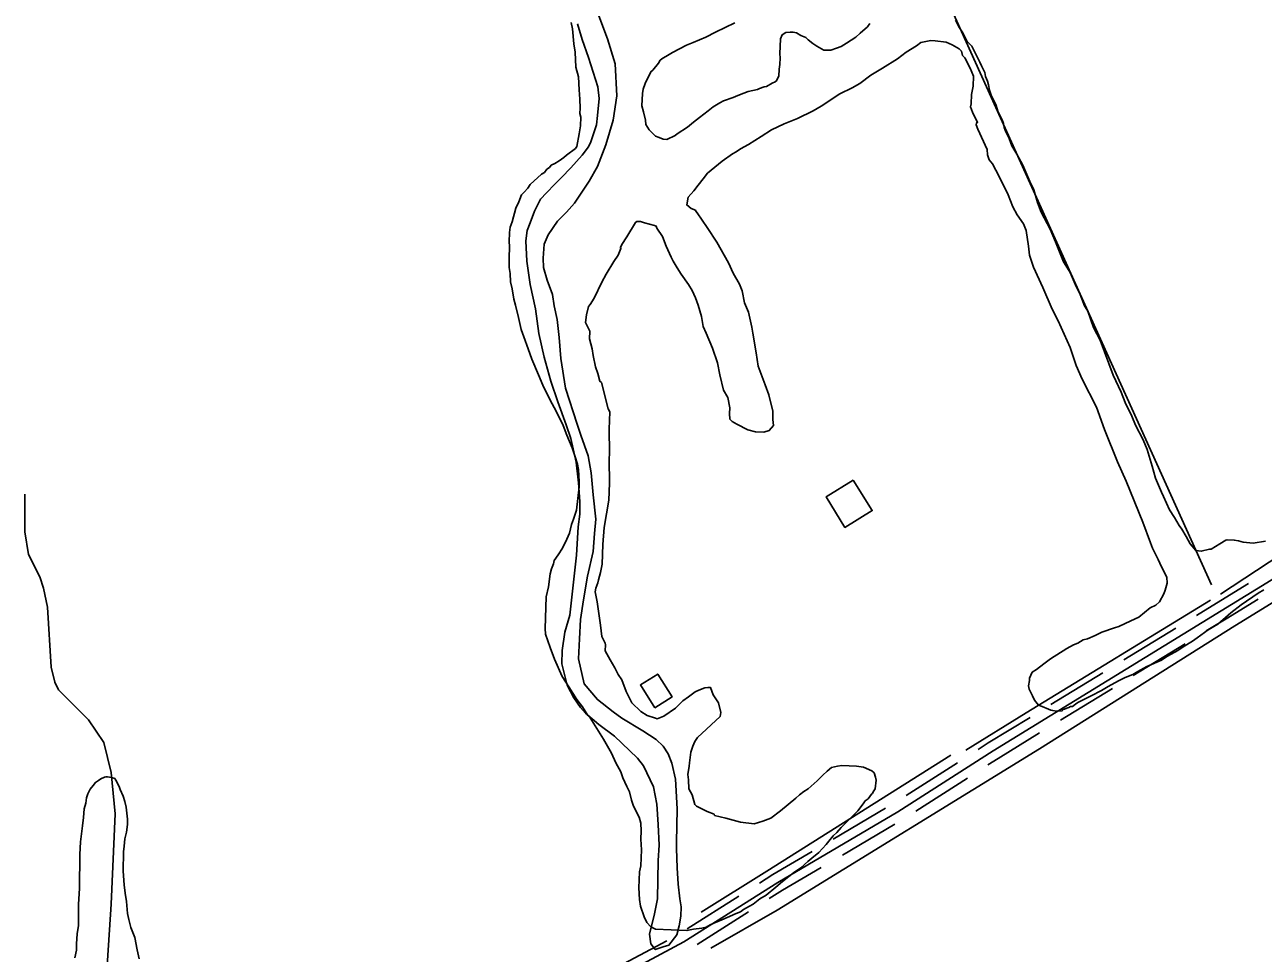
# Model space of a CAD drawing. Extents: x 3161514 to 3199414, y 831166 to 856601.
# Drawn here: x 3172870 to 3174900, y 844566 to 846087 of the extents above; entities that cross this region are included whole.
import ezdxf

# ---------------------------------------------------------------- set-up
doc = ezdxf.new("R2010")
doc.units = 0
for name, color, linetype in [('V-BLDG-OTLN', 7, 'Continuous'), ('V-ROAD-CNTR', 7, 'Continuous'), ('V-SITE-VEGE', 7, 'Continuous'), ('V-TOPO-SHOR', 7, 'Continuous')]:
    doc.layers.add(name, color=color, linetype=linetype)

msp = doc.modelspace()

# ---------------------------------------------------------------- linework, layer by layer
at = {"layer": 'V-BLDG-OTLN'}
for points in [[(3174228.2, 845341.2), (3174259.1, 845291), (3174214.5, 845263.6), (3174183.7, 845313.8)], [(3173903, 844967.9), (3173879.3, 845005.5), (3173907.5, 845023.3), (3173931.2, 844985.7)]]:
    msp.add_lwpolyline(points, close=True, dxfattribs=at)
at = {"layer": 'V-ROAD-CNTR'}
for points in [[(3177905.3, 847084), (3177905.1, 847076.9), (3177900.7, 847066.1), (3177889.9, 847050.4), (3177878.6, 847039.2), (3177522.2, 846815.6), (3177128.1, 846555.6), (3176804.2, 846351), (3176334.5, 846060), (3176072.7, 845895.1), (3175835.5, 845742.3), (3175308.6, 845419.9), (3174831.3, 845126.6), (3174457.5, 844897.6), (3174301.3, 844797.7), (3174104.2, 844681.7), (3173950.3, 844584.2), (3173792.5, 844499.6), (3173652.1, 844420.5), (3173493.3, 844322.8), (3173250.9, 844174.2)], [(3174876, 845171.7), (3174823.4, 845139.4), (3174790.8, 845119.4)], [(3174891.7, 845146.1), (3174839.1, 845113.8), (3174806.5, 845093.8)], [(3174756.7, 845098.5), (3174671.4, 845046.3)], [(3174772.4, 845072.9), (3174687.1, 845020.7)], [(3174637.3, 845025.4), (3174552, 844973.1)], [(3174653, 844999.8), (3174567.7, 844947.6)], [(3174517.9, 844952.2), (3174449.5, 844910.4), (3174432.6, 844899.5)], [(3174533.6, 844926.7), (3174465.5, 844884.9), (3174448.8, 844874.2)], [(3174398.9, 844878), (3174314.7, 844824.1)], [(3174415.1, 844852.7), (3174330.8, 844798.8)], [(3174281.2, 844803.3), (3174195, 844752.6)], [(3174296.4, 844777.4), (3174210.2, 844726.7)], [(3174160.5, 844732.3), (3174096.4, 844694.6), (3174074.3, 844680.6)], [(3174175.7, 844706.4), (3174112, 844668.9), (3174090.4, 844655.3)], [(3174040.6, 844659.2), (3173956.1, 844605.6)], [(3174056.6, 844633.8), (3173972.2, 844580.3)], [(3173922.4, 844586.3), (3173834.2, 844539)]]:
    msp.add_lwpolyline(points, dxfattribs=at)
at = {"layer": 'V-SITE-VEGE'}
for points in [[(3173672, 845637.8), (3173668.8, 845654.5), (3173666.3, 845666.2), (3173665.9, 845679.9), (3173664.3, 845689.6), (3173663.9, 845704.2), (3173664.7, 845724.6), (3173664, 845731.5), (3173664.6, 845747), (3173665.9, 845755.7), (3173669.1, 845764.3), (3173674.9, 845786.5), (3173680.1, 845796.9), (3173684.5, 845808.4), (3173688.5, 845813.1), (3173694.6, 845819.7), (3173698.7, 845825.4), (3173716.9, 845842.2), (3173721.9, 845844.9), (3173726, 845850.6), (3173730, 845853.3), (3173733, 845857.1), (3173739, 845859.8), (3173746, 845864.4), (3173753.9, 845869.9), (3173758, 845873.6), (3173773, 845884.7), (3173775.1, 845887.6), (3173778.8, 845908.8), (3173781.2, 845921.4), (3173781.8, 845935.9), (3173780.1, 845941.8), (3173780.4, 845950.6), (3173780, 845965.2), (3173778.7, 845980.8), (3173777.6, 846002.2), (3173773.3, 846017.9), (3173772.3, 846042.3), (3173769.9, 846056), (3173768, 846080.4), (3173765.5, 846091.2)], [(3174033.8, 846090.4), (3174002.1, 846075.1), (3173986.2, 846067), (3173965.5, 846058.1), (3173954.6, 846053.7), (3173931.8, 846041.9), (3173920.8, 846035.5), (3173915.9, 846032.8), (3173911.8, 846029.1), (3173908.7, 846024.3), (3173899.5, 846013), (3173896.5, 846010.2), (3173887, 845991.1), (3173883.7, 845981.5), (3173882.5, 845974.8), (3173881.7, 845954.4), (3173884.2, 845944.6), (3173887.6, 845930.8), (3173888.3, 845924), (3173893.8, 845915), (3173897.5, 845911), (3173904.1, 845904.9), (3173909.8, 845902.7), (3173916.5, 845899.6), (3173922.3, 845899.3), (3173936.2, 845905.6), (3173939.2, 845908.4), (3173956.2, 845919.4), (3173966.2, 845927.8), (3173976.2, 845935.2), (3173990.3, 845946.3), (3173998.3, 845952.8), (3174009.2, 845959.2), (3174015.2, 845962.8), (3174031, 845968), (3174038.9, 845971.6), (3174048.8, 845975.1), (3174055.7, 845977.8), (3174071.4, 845981), (3174074.3, 845982.9), (3174082.2, 845985.5), (3174086.1, 845986.3), (3174095.1, 845991.8), (3174100, 845993.5), (3174102.1, 845995.4), (3174103.1, 845998.3)], [(3174395.7, 846094.8), (3174401.1, 846083.9), (3174407.5, 846073.9), (3174414.7, 846060.1), (3174422.2, 846052), (3174428.5, 846040.1), (3174435.8, 846026.2), (3174438.5, 846020.2), (3174443.9, 846009.3), (3174444.6, 846002.5), (3174448.2, 845994.6), (3174449.9, 845988.7), (3174451.5, 845979.9), (3174454.1, 845972), (3174462.2, 845955.1), (3174465.7, 845944.3), (3174472, 845931.4), (3174474.6, 845925.5), (3174475.3, 845918.7), (3174478, 845911.7), (3174483.4, 845900.8), (3174487.8, 845889), (3174496, 845875.1), (3174506, 845857.2), (3174517.6, 845830.5), (3174523.9, 845816.6), (3174529.9, 845796), (3174536.1, 845780.2), (3174550.6, 845752.4), (3174559.5, 845731.6), (3174572.8, 845699), (3174583.8, 845681.1), (3174593.6, 845658.3), (3174599.9, 845645.5), (3174606.9, 845626.7), (3174612.4, 845617.7), (3174622.1, 845591.1), (3174632.9, 845570.3), (3174654, 845513.1), (3174667.5, 845485.3), (3174673.7, 845468.5), (3174684.5, 845445.8), (3174690.7, 845430.9), (3174703.4, 845407.1), (3174709.6, 845391.3), (3174718.2, 845363.7), (3174723.3, 845344.1)], [(3174103.1, 845998.3), (3174106.2, 846003), (3174106.7, 846014.7), (3174108, 846022.4), (3174108.4, 846033.1), (3174107.7, 846039.9), (3174108.6, 846064.2), (3174111.8, 846070.9), (3174117.8, 846074.5), (3174124.6, 846075.2), (3174129.5, 846075), (3174135.2, 846073.8), (3174141.9, 846069.7), (3174150.5, 846066.4), (3174154.2, 846062.4), (3174161.8, 846056.3), (3174168.4, 846052.1), (3174179.9, 846045.9), (3174191.5, 846045.4), (3174200.4, 846048.9), (3174208.3, 846051.6), (3174217.2, 846057), (3174232.2, 846067.2), (3174239.3, 846073.7), (3174251.3, 846083.9), (3174255.5, 846089.6)], [(3174421.4, 845957.7), (3174422.1, 845973.2), (3174424.5, 845986.7), (3174425.2, 846003.3), (3174419.8, 846016.1), (3174410.8, 846033), (3174407, 846037), (3174405.4, 846043.9), (3174401.6, 846047.9), (3174390.2, 846054.2), (3174380.6, 846058.5), (3174362.3, 846061.1), (3174355.5, 846061.4), (3174338.8, 846058.1), (3174331.8, 846052.6), (3174314.9, 846042.6), (3174300.8, 846031.4), (3174275.9, 846015.9), (3174257, 846004.9), (3174239, 845991.1), (3174226.1, 845983.8), (3174206.2, 845973.9), (3174175.3, 845953.7), (3174162.4, 845946.4), (3174136.6, 845933.8), (3174114.9, 845924.9), (3174094.1, 845915), (3174077.1, 845904), (3174056.2, 845891.2), (3174043.3, 845883.9), (3174036.3, 845879.3), (3174030.3, 845875.7), (3174013.3, 845863.7), (3173989.2, 845844.2), (3173982, 845834.8), (3173973.9, 845824.4), (3173966.7, 845815), (3173957.5, 845804.6), (3173955.1, 845792.1), (3173962.6, 845786), (3173969.4, 845783.7), (3173970.3, 845781.8), (3173972.1, 845778.8), (3173988.7, 845754.8), (3174004.3, 845730.9), (3174023.4, 845697.1), (3174031.5, 845680.2), (3174041.5, 845662.3), (3174045.9, 845651.5), (3174050, 845631.8), (3174056.2, 845616.1), (3174062, 845591.5), (3174063.6, 845581.7), (3174069.1, 845549.4), (3174072.2, 845527.9), (3174083.6, 845497.3), (3174089.8, 845480.6), (3174096.5, 845454), (3174096, 845440.5), (3174097.6, 845430.7), (3174090.4, 845422.2), (3174081.6, 845419.6), (3174068, 845420.2), (3174055.5, 845423.6), (3174037.4, 845433), (3174029.8, 845437.2), (3174026, 845441.2), (3174025.4, 845450), (3174025.8, 845459.7), (3174022.5, 845476.4), (3174015.2, 845488.3), (3174009.4, 845513.8), (3174005.3, 845533.4), (3173997.5, 845557.1), (3173986.8, 845581.8), (3173982.3, 845592.7), (3173979.1, 845609.3), (3173974, 845628), (3173969.6, 845639.8), (3173964.2, 845651.7), (3173957.8, 845661.7), (3173945.8, 845678.7), (3173939.4, 845688.7), (3173933, 845699.6), (3173929.4, 845706.5), (3173921.4, 845724.4), (3173915.2, 845740.2), (3173906, 845754.1), (3173905.1, 845757.1), (3173902.3, 845758.2), (3173885.9, 845762.7), (3173879.2, 845764.9), (3173873.4, 845765.1), (3173871.3, 845763.3), (3173856.8, 845739.5), (3173848.5, 845727.2), (3173846.4, 845722.4), (3173847.3, 845720.4), (3173843, 845709.9), (3173835.8, 845699.5), (3173823.3, 845678.6)], [(3174900.9, 845161.2), (3174892, 845155.7), (3174864, 845136.4), (3174846.9, 845123.4), (3174825.8, 845104.8), (3174809.9, 845095.7), (3174791.9, 845082.8), (3174783.9, 845077.3), (3174769, 845068.1), (3174759.9, 845061.7), (3174743.1, 845052.6), (3174733.1, 845046.2), (3174709.3, 845035.5), (3174694.4, 845027.3), (3174686.5, 845022.7), (3174673.6, 845017.4), (3174662.7, 845012), (3174645.8, 845002.9), (3174634.9, 844996.5), (3174618, 844987.5), (3174609.1, 844983), (3174596.2, 844976.7), (3174592.2, 844973.9), (3174587.2, 844970.2), (3174584.3, 844970.3), (3174581.3, 844968.5), (3174578.4, 844967.6), (3174574.4, 844965.8), (3174571.4, 844965), (3174570.4, 844963.1), (3174561.6, 844962.4), (3174554.9, 844963.7), (3174552, 844963.8), (3174548.1, 844965.9), (3174537.6, 844970.2), (3174531.9, 844972.4), (3174525.4, 844980.4), (3174521.8, 844987.3), (3174516.3, 844998.2), (3174515.6, 845004.1), (3174516.9, 845012.8), (3174517.1, 845016.7), (3174521.3, 845026.2), (3174528.3, 845030.8), (3174540.3, 845040.1), (3174551.4, 845048.4), (3174578.3, 845064.9), (3174589.2, 845071.2), (3174596.1, 845073.9), (3174605.1, 845079.4), (3174611.9, 845081.1), (3174624.8, 845086.4), (3174635.7, 845091.8), (3174656.4, 845098.8), (3174663.3, 845101.4), (3174683.1, 845110.4), (3174696, 845116.7), (3174715, 845131.5), (3174723.9, 845136), (3174730, 845141.6), (3174737.3, 845154.9), (3174739.5, 845160.7), (3174742.9, 845172.2), (3174742.3, 845182), (3174733.2, 845198.8), (3174727.8, 845210.7), (3174718.8, 845229.5), (3174715.3, 845238.4), (3174703, 845272), (3174675.5, 845339.2), (3174661.1, 845370.8), (3174639.9, 845424.2), (3174626.7, 845460.6), (3174603.2, 845506.3), (3174593.4, 845529), (3174583.9, 845558.6), (3174564.1, 845602.1), (3174554.2, 845621), (3174539, 845656.6), (3174523.8, 845690.2), (3174516.8, 845709.9), (3174515.4, 845724.6), (3174511.6, 845750), (3174507.1, 845760.9), (3174497, 845775.9), (3174489.7, 845788.8), (3174481.8, 845808.5), (3174475.5, 845822.4), (3174462, 845849.2), (3174456.5, 845859.1), (3174450.9, 845866.1), (3174448.3, 845874), (3174447.7, 845882.8), (3174432.5, 845916.4), (3174429.8, 845923.3), (3174429.9, 845926.3), (3174431.9, 845927.2), (3174423.8, 845944), (3174420.3, 845952.9), (3174421.4, 845957.7)], [(3173823.3, 845678.6), (3173816, 845665.3), (3173803.3, 845639.5), (3173797.1, 845629), (3173794, 845625.3), (3173790.6, 845611.8), (3173789.1, 845599.2), (3173796.4, 845585.3), (3173795.9, 845572.7), (3173800.1, 845556), (3173801.6, 845545.3), (3173805.7, 845526.6), (3173809.2, 845515.8), (3173812.6, 845503), (3173815.4, 845501), (3173826.4, 845457.8), (3173829.1, 845452.8), (3173828, 845424.6), (3173828.4, 845385.7), (3173828, 845375), (3173828.5, 845336.1), (3173827.4, 845308), (3173819.8, 845263.6), (3173817.7, 845235.4), (3173816.5, 845203.4), (3173814, 845189.9), (3173810.6, 845177.4), (3173809.5, 845172.6), (3173806.2, 845163.9), (3173805, 845158.1), (3173808.3, 845141.5), (3173813.6, 845103.4), (3173815.8, 845084.8), (3173821.2, 845073.9), (3173822, 845070.9), (3173821.7, 845061.2), (3173829.8, 845046.3), (3173837.1, 845033.4), (3173842.5, 845022.5), (3173849, 845013.5), (3173856, 844994.8), (3173865, 844975.9), (3173880, 844961.7), (3173890.5, 844955.5), (3173903.9, 844951.1), (3173906.8, 844950), (3173917.6, 844954.4), (3173936.6, 844967.3), (3173944.7, 844975.7), (3173948.8, 844979.5), (3173957.8, 844985.9), (3173968.8, 844994.3), (3173974.7, 844996.9), (3173984.6, 845000.4), (3173989.5, 845001.2), (3173994.3, 845001), (3173998.7, 844989.2), (3174007, 844976.2), (3174011.2, 844960.5), (3174010, 844953.8), (3173972.7, 844919.2), (3173968.5, 844912.6), (3173965.3, 844904.9), (3173962, 844895.3), (3173959.4, 844877.9), (3173959.2, 844872.1), (3173956.7, 844858.6), (3173958.3, 844849.8), (3173958.7, 844835.2), (3173964.2, 844825.3), (3173968.4, 844809.5), (3173971.2, 844806.5), (3173988.4, 844798.1), (3173999.9, 844793.7), (3174000.8, 844791.7), (3174019.1, 844787.1), (3174043.1, 844780.4), (3174065.4, 844777.6), (3174080.1, 844781.9), (3174093, 844787.2), (3174109, 844799.2), (3174134.1, 844819.6), (3174140.1, 844825.2), (3174147.2, 844830.8), (3174154.1, 844835.4), (3174164.2, 844843.7), (3174169.2, 844848.4), (3174178.4, 844857.8), (3174185.4, 844864.3), (3174192.4, 844869.9), (3174202.3, 844872.4), (3174209.1, 844873.1), (3174233.4, 844872.1), (3174245, 844870.7), (3174258.3, 844864.4), (3174262.1, 844861.3), (3174264.8, 844854.4), (3174265.5, 844849.5), (3174264, 844835), (3174260.9, 844830.2), (3174259.8, 844827.4)], [(3174259.8, 844827.4), (3174257.8, 844826.5), (3174252.7, 844818.9), (3174247.7, 844815.2), (3174245.6, 844812.4), (3174242.6, 844808.6), (3174235.4, 844799.1), (3174226.3, 844789.8), (3174215.1, 844778.5), (3174208.1, 844772), (3174200.9, 844763.5), (3174194.9, 844757.9), (3174187.8, 844749.5), (3174183.6, 844743.8), (3174171.5, 844730.7), (3174160.4, 844721.4), (3174153.4, 844715.8), (3174142.3, 844705.5), (3174130.3, 844697.3), (3174112.3, 844683.4), (3174101.2, 844674.1), (3174085.1, 844661.1), (3174075.2, 844654.7), (3174064.2, 844646.4), (3174058.2, 844642.7), (3174048.2, 844637.3), (3174043.2, 844633.6), (3174033.4, 844630), (3174030.4, 844628.2), (3174012.6, 844620.2), (3173999.7, 844614.8), (3173993.8, 844612.1), (3173986.8, 844608.5), (3173980, 844606.8), (3173966.3, 844605.4), (3173955.5, 844602.9), (3173904.1, 844604.9), (3173896.4, 844609.1), (3173889.9, 844616.2), (3173885.4, 844625.1), (3173879.3, 844642.8), (3173877.7, 844653.6), (3173876.6, 844673.1), (3173877.6, 844699.3), (3173879.9, 844708.9), (3173880.9, 844735.2), (3173879.7, 844752.7), (3173880.2, 844766.3), (3173879.7, 844779), (3173877.2, 844788.8), (3173868.1, 844806.6), (3173864.6, 844816.5), (3173861.3, 844830.2), (3173856.8, 844839.2), (3173850.5, 844853), (3173847, 844862.9), (3173838.8, 844877.8), (3173831.7, 844893.6), (3173818.9, 844916.5), (3173797, 844951.4), (3173793.2, 844955.4), (3173784.1, 844969.4), (3173774.8, 844981.4), (3173762, 845002.3), (3173751, 845019.3), (3173738.5, 845047.9), (3173731.4, 845066.7), (3173723.5, 845088.4), (3173722.9, 845098.1), (3173724.9, 845149.6), (3173728.5, 845166), (3173731.3, 845187.3), (3173733.6, 845195.9), (3173736.8, 845203.6), (3173738, 845209.4), (3173744.2, 845218.8), (3173751.4, 845229.3), (3173758.8, 845244.5), (3173763, 845254.1), (3173766.5, 845268.5), (3173769.8, 845277.2), (3173774.2, 845291.6), (3173778.6, 845330.3), (3173779, 845338.1), (3173777.8, 845358.5), (3173776.2, 845367.3), (3173771.9, 845381.1), (3173767.5, 845393.9), (3173758.6, 845414.7), (3173752.4, 845430.5), (3173740.7, 845455.3), (3173731.6, 845471.2), (3173719, 845496.9), (3173711.9, 845513.7), (3173701.2, 845539.4), (3173695.1, 845556.2), (3173688.1, 845575.9), (3173683.7, 845587.8), (3173679.6, 845607.4), (3173674.5, 845628), (3173672, 845637.8)], [(3174723.3, 845344.1), (3174733.1, 845321.4), (3174736.7, 845314.4), (3174746.6, 845292.6), (3174754.8, 845279.7), (3174762.1, 845266.8), (3174766.7, 845260.7), (3174774, 845248.8), (3174780.4, 845236.9), (3174789.7, 845225.8), (3174798.4, 845224.5), (3174812.1, 845227.9), (3174815, 845227.7), (3174829, 845236.9), (3174838.9, 845242.4), (3174840.9, 845243.3), (3174852.6, 845242.8), (3174859.3, 845241.6), (3174867, 845239.3), (3174883.5, 845237.7), (3174904, 845240.8)], [(3172961.5, 844748.1), (3172964.5, 844774.4), (3172966.4, 844788), (3172967.4, 844802.5), (3172970.1, 844811.8), (3172971.1, 844820.3), (3172973.7, 844827.1), (3172977.2, 844834.8), (3172982.4, 844840.6), (3172985.9, 844845.7), (3172991.1, 844849), (3172994.5, 844851.6), (3173000.5, 844854), (3173003.1, 844854.8), (3173005.6, 844854.8), (3173012.4, 844853.9), (3173017.5, 844852.1), (3173019.2, 844849.5), (3173025, 844839.2), (3173026.6, 844834.1), (3173031.6, 844822.9), (3173034, 844814.4), (3173036.5, 844805), (3173038.7, 844785.3), (3173038.6, 844776.8), (3173036.7, 844764.1), (3173034, 844753), (3173033, 844741.1), (3173032, 844731.7), (3173031.6, 844700.2), (3173033, 844678), (3173034.5, 844664.4), (3173036.9, 844650.7), (3173038.3, 844631.1), (3173040.7, 844620.8), (3173044, 844608), (3173050.6, 844591.7), (3173054.5, 844571.2), (3173057.8, 844556.7)], [(3172952.1, 844558.2), (3172954.8, 844570.9), (3172955, 844581.1), (3172956.1, 844597.3), (3172957.9, 844610.9), (3172958.4, 844645.8), (3172959.6, 844672.2), (3172960.4, 844727.6), (3172961.5, 844748.1)]]:
    msp.add_lwpolyline(points, dxfattribs=at)
at = {"layer": 'V-TOPO-SHOR'}
msp.add_line((3174815.5, 845169.6), (3173735.5, 847559.9), dxfattribs=at)
for points in [[(3177876.5, 847062.8), (3177585.7, 846869.7), (3177391.8, 846742.9), (3177047.6, 846533.5), (3176749.3, 846354.5), (3176429.8, 846153.2), (3176196, 846002.1), (3176034.3, 845901.3), (3175765.4, 845728.1), (3175482, 845554.5), (3175181.5, 845370.8), (3174929.1, 845219), (3174829.9, 845153.9)], [(3173936.5, 844851.1), (3173930.6, 844877.2), (3173924.5, 844892.4), (3173916.7, 844904.8), (3173904.8, 844916.2), (3173883, 844930.1), (3173848.6, 844950.7), (3173834.3, 844961.5), (3173808.6, 844981.3), (3173787.2, 845007.4), (3173777.7, 845048.3), (3173779.6, 845080.8), (3173781, 845112.8), (3173785.8, 845144.6), (3173792.6, 845183.4), (3173801.7, 845223.9), (3173804.1, 845253.5), (3173805.9, 845277.3), (3173801.6, 845316.9), (3173798.4, 845353.1), (3173793.3, 845381.1), (3173781.3, 845414.5), (3173775.3, 845432.7), (3173756.4, 845491.9), (3173748.8, 845540.3), (3173746.2, 845574.7), (3173742.8, 845604.4), (3173738.1, 845626.6), (3173735.1, 845645.3), (3173726.4, 845668.8), (3173720.5, 845689.3), (3173719.7, 845705), (3173721.4, 845727.6), (3173728.1, 845743.1), (3173743.2, 845765.5), (3173758.1, 845780.2), (3173771.3, 845795), (3173795.4, 845831.1), (3173808.8, 845855.2), (3173822.4, 845890.3), (3173834.4, 845930.7), (3173840.6, 845970.7), (3173837.8, 846023.1), (3173825.4, 846064.1), (3173806.3, 846115.1)], [(3173936.5, 844851.1), (3173939.4, 844802.2), (3173938.6, 844747), (3173938.4, 844737.1), (3173939.4, 844705.7), (3173941.1, 844678.9), (3173944, 844655), (3173946, 844641.6), (3173945.6, 844626.5), (3173942.9, 844610.8), (3173939.1, 844595.8), (3173925.9, 844578.7), (3173916.5, 844576), (3173903.6, 844571.6), (3173896.3, 844581.1), (3173894.3, 844596.9), (3173902.1, 844630.4), (3173907.4, 844654.7), (3173908.3, 844717.5), (3173910.1, 844743), (3173908.5, 844776.8), (3173905.9, 844810), (3173900.7, 844838.6), (3173884.1, 844872.7), (3173874.5, 844885.2), (3173849, 844910.2), (3173837, 844921.5), (3173811.3, 844940.8), (3173789.1, 844959.3), (3173781.2, 844968.2), (3173769.9, 844984.2), (3173759.4, 845004.8), (3173750.3, 845039.9), (3173750.9, 845062), (3173755.1, 845092.1), (3173763.3, 845119.8), (3173774.4, 845217.8), (3173777.3, 845264.3), (3173780.1, 845285.1), (3173780, 845306.1), (3173777.8, 845336.4), (3173774, 845370.7), (3173765.1, 845409.3), (3173757.4, 845431.6), (3173743.8, 845469.2), (3173732.4, 845503.2), (3173721.2, 845542.4), (3173712.8, 845581.5), (3173707.4, 845621.8), (3173698.4, 845661.5), (3173693, 845700), (3173691.5, 845733.2), (3173693.6, 845750), (3173698.6, 845762.7), (3173705.4, 845781.7), (3173715.2, 845801.3), (3173725.3, 845812.1), (3173739, 845826.3), (3173749.8, 845837.1), (3173765.3, 845853), (3173783.8, 845873.5), (3173794, 845887.2), (3173797.7, 845895.2), (3173807.1, 845923.5), (3173808.6, 845938.6), (3173811.6, 845966.4), (3173809.2, 845985.6), (3173794, 846033.7), (3173783.7, 846063), (3173776.2, 846088.8)], [(3176059.9, 845847.6), (3175709.5, 845627.1), (3175347.5, 845410.2), (3175022.4, 845205.9), (3174853.3, 845102.2)], [(3173147.4, 844153.2), (3173061.1, 844313.4), (3173018, 844412), (3173005.6, 844510.6), (3173005.6, 844553.8), (3173011.8, 844646.2), (3173018, 844794.1), (3173011.8, 844861.9), (3172999.5, 844911.2), (3172974.8, 844948.1), (3172925.5, 844997.4), (3172919.4, 845009.7), (3172913.2, 845034.4), (3172907.1, 845133), (3172900.9, 845163.8), (3172894.7, 845182.3), (3172876.2, 845219.2), (3172870.1, 845256.2), (3172870.1, 845274.7), (3172870.1, 845293.2), (3172870.1, 845317.8)], [(3174813.4, 845144.5), (3174511.4, 844959.7), (3174412.7, 844898.7)], [(3174853.3, 845102.2), (3174533.4, 844900.7), (3174103.1, 844636.1), (3173994.8, 844574)], [(3174388.1, 844890.1), (3174086.2, 844700.4), (3173979, 844632.8)]]:
    msp.add_lwpolyline(points, dxfattribs=at)

doc.saveas('drawing.dxf')
